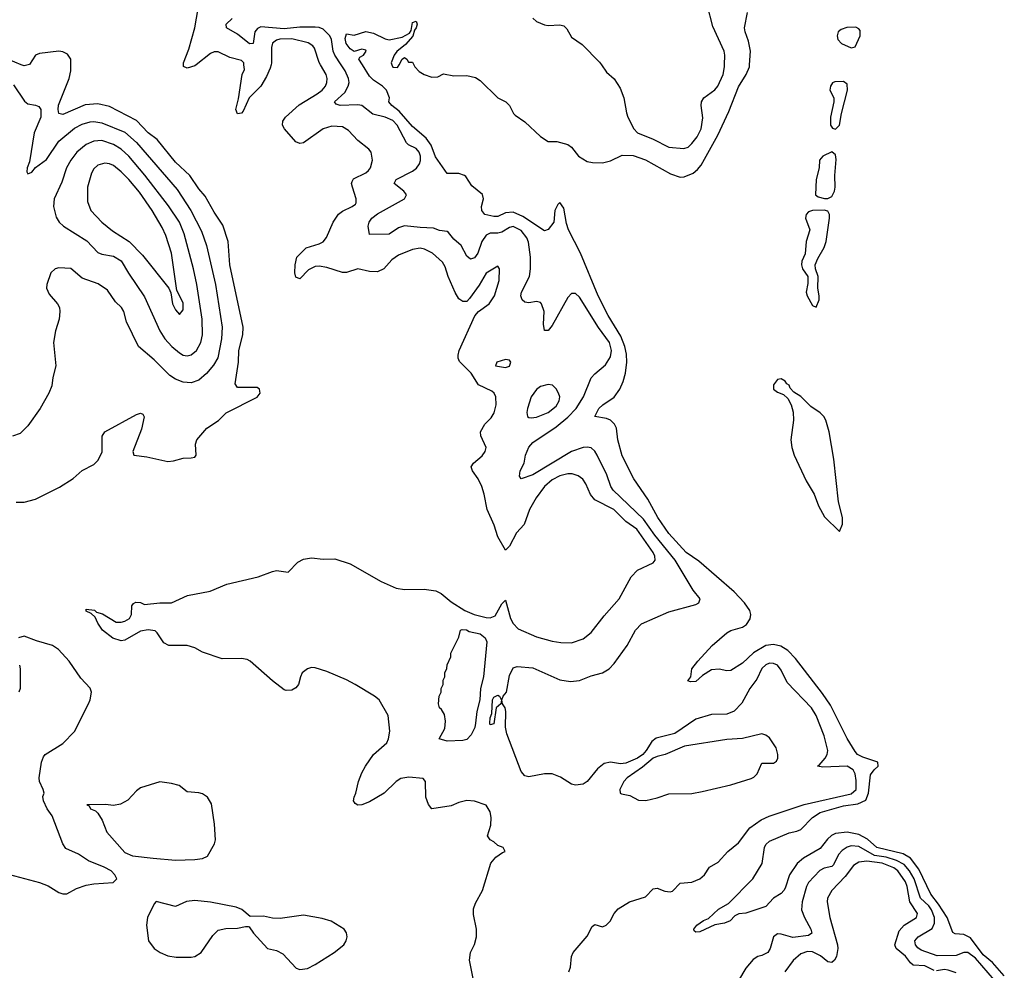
# Model space of a CAD drawing. Header units: inches. Extents: x 1603819 to 1745079, y 385938 to 533966.
# Tile 341 of 561: x 1733868 to 1738939, y 435338 to 440232. Entities that reach past the tile are written whole.
import ezdxf

# ---------------------------------------------------------------- set-up
doc = ezdxf.new("R2010")
doc.units = ezdxf.units.IN
doc.header["$MEASUREMENT"] = 0
doc.layers.add('B7433', color=7, linetype='Continuous')
doc.layers.add('B7434', color=7, linetype='Continuous')

msp = doc.modelspace()

# ---------------------------------------------------------------- linework, layer by layer
at = {"layer": 'B7433', "color": 5}
for points, elevation in [([(1733850, 437749.1), (1733890, 437748.8), (1733950, 437764.6), (1734073.5, 437826.5), (1734143.7, 437870), (1734190, 437912), (1734250, 437942.6), (1734270, 437963.7), (1734293.3, 438006.7), (1734292.3, 438087.7), (1734305.7, 438110), (1734470, 438200.2), (1734490, 438207), (1734501.3, 438201.3), (1734508.7, 438188.7), (1734495.3, 438124.7), (1734449.6, 438010), (1734455.5, 437990), (1734522.5, 437982.5), (1734630, 437957.8), (1734659.5, 437960.5), (1734710, 437974.8), (1734750, 437976), (1734770, 437981), (1734777.2, 437990), (1734772.5, 438047.5), (1734779.3, 438070), (1734831.5, 438130), (1734891.7, 438168.3), (1734931.3, 438208.7), (1735090, 438288.5), (1735106.6, 438310), (1735102.7, 438330), (1735090, 438339.5), (1734990, 438339.5), (1734977.6, 438357.6), (1734995, 438470), (1734996.4, 438530), (1735016.5, 438610), (1735018.8, 438650), (1734949.4, 438970), (1734941.1, 439090), (1734914.4, 439174.4), (1734870, 439241.5), (1734823.6, 439323.6), (1734790, 439362.5), (1734744.5, 439430), (1734670, 439498.6), (1734575.9, 439615.9), (1734529.7, 439649.7), (1734470, 439713), (1734330, 439784.8), (1734270, 439799.2), (1734205.6, 439794.4), (1734090, 439744.1), (1734070, 439749.7), (1734065.9, 439770), (1734067.8, 439792.2), (1734122.2, 439930), (1734131.5, 439970), (1734131.1, 440000)], 220), ([(1733911.1, 440000), (1733890, 439994.2), (1733875.9, 440000)], 220), ([(1736220.5, 435210), (1736185.1, 435390), (1736189.6, 435430), (1736210, 435470.8), (1736219.8, 435510), (1736220.9, 435550), (1736205.6, 435625.6), (1736205.2, 435654.8), (1736215.6, 435684.4), (1736251.4, 435750), (1736294, 435890), (1736319.1, 435920.9), (1736354.3, 435945.7), (1736368.7, 435950), (1736358, 435970), (1736330, 435981.2), (1736310, 435999), (1736290, 436009.2), (1736277.2, 436030), (1736293.9, 436086.1), (1736295.5, 436124.5), (1736290, 436154.5), (1736270, 436188.2), (1736210, 436209.6), (1736170, 436212.2), (1736130, 436202.2), (1736090, 436184.4), (1735990, 436169.3), (1735972.5, 436192.5), (1735959.3, 436230), (1735957.2, 436310), (1735945.6, 436325.6), (1735872.3, 436332.3), (1735830, 436325.1), (1735806, 436310), (1735744.9, 436250), (1735670, 436206.4), (1735630, 436189.8), (1735608.9, 436188.9), (1735596.3, 436196.3), (1735587.6, 436210), (1735589.7, 436230), (1735599.7, 436250), (1735612.4, 436310), (1735630, 436354.4), (1735648.9, 436390), (1735690, 436449.1), (1735757.7, 436510), (1735767.6, 436530), (1735774, 436570), (1735765.8, 436650), (1735718.7, 436730), (1735694.7, 436750), (1735594.8, 436810), (1735550, 436834), (1735450, 436876.5), (1735390, 436895.4), (1735370, 436897.1), (1735349.4, 436890.6), (1735323.3, 436870), (1735313.1, 436850), (1735303.5, 436810), (1735290, 436792), (1735270, 436780.7), (1735239.6, 436779.6), (1735230, 436782.4), (1735170, 436828.9), (1735055.1, 436930), (1735038.5, 436938.5), (1735010, 436944.2), (1734910, 436941.5), (1734810, 436977), (1734770, 436998.9), (1734730, 437011.4), (1734635.3, 437010), (1734610, 437025.1), (1734576.5, 437076.5), (1734565.3, 437085.3), (1734530, 437091.4), (1734490, 437084.7), (1734410, 437037.7), (1734390, 437035), (1734347.9, 437047.9), (1734294, 437090), (1734270, 437126), (1734256.2, 437156.2), (1734235.5, 437175.5), (1734210, 437187), (1734210, 437198), (1734252.9, 437192.9), (1734263, 437183), (1734293.4, 437173.4), (1734364.7, 437130), (1734390, 437130.6), (1734410, 437135.5), (1734432.7, 437150), (1734443.7, 437170), (1734445.4, 437214.6), (1734453.6, 437226.4), (1734466.5, 437233.5), (1734490, 437232.2), (1734510, 437222.4), (1734590, 437230.3), (1734650, 437230.5), (1734731.7, 437268.3), (1734848, 437290), (1734933.8, 437326.2), (1735095.6, 437364.4), (1735170, 437392.4), (1735190, 437397.1), (1735250, 437387.3), (1735300.1, 437439.9), (1735330, 437455.8), (1735370, 437461.7), (1735430, 437455.6), (1735490, 437457.6), (1735570, 437430.2), (1735730, 437340.5), (1735806.4, 437306.4), (1735850, 437298.1), (1735950, 437300.1), (1736011.5, 437291.5), (1736037.9, 437277.9), (1736090, 437235.5), (1736160.3, 437190), (1736208.5, 437170), (1736270, 437154.2), (1736290, 437152.4), (1736316, 437164), (1736350, 437225.5), (1736370, 437244), (1736396.2, 437150), (1736410, 437123.1), (1736435.6, 437095.6), (1736530, 437055.2), (1736610, 437032.8), (1736654.1, 437025.9), (1736710, 437024.4), (1736770, 437044.2), (1736810, 437077.8), (1736877, 437163), (1736955.9, 437250), (1737016.2, 437363.8), (1737050, 437398), (1737130, 437437), (1737140.4, 437450), (1737138, 437470), (1737129.8, 437490), (1737046.2, 437610), (1736989.6, 437649.6), (1736928.3, 437710), (1736830, 437759.9), (1736807.2, 437787.2), (1736782.9, 437842.9), (1736767.1, 437867.1), (1736744.5, 437884.5), (1736713.7, 437893.7), (1736690, 437894.5), (1736650, 437884.8), (1736610, 437862.7), (1736570.9, 437830), (1736528.4, 437770), (1736493.7, 437710), (1736466.6, 437633.4), (1736427, 437590), (1736390, 437522.7), (1736370, 437501.2), (1736330, 437569.4), (1736310.8, 437630), (1736274.4, 437710), (1736259.6, 437790), (1736247.5, 437830), (1736228.6, 437868.6), (1736199.8, 437910), (1736193.7, 437930), (1736204.2, 437950), (1736250, 437986.4), (1736265.6, 438010), (1736269.5, 438030), (1736242.7, 438090), (1736240.9, 438110), (1736263.7, 438150), (1736296.6, 438183.4), (1736311.8, 438208.2), (1736320.9, 438250), (1736319.7, 438290), (1736311.2, 438310), (1736299.2, 438319.2), (1736230, 438352.3), (1736192.9, 438412.9), (1736133.6, 438473.6), (1736126, 438490), (1736125.9, 438505.9), (1736131.4, 438530), (1736212.1, 438707.9), (1736230.6, 438729.4), (1736285.4, 438770), (1736312.9, 438810), (1736337.7, 438890), (1736339.3, 438950), (1736330, 438964), (1736270, 438928.3), (1736233.8, 438866.2), (1736183.5, 438796.5), (1736170, 438782), (1736158.7, 438781.3), (1736150, 438781), (1736130, 438795.3), (1736110, 438827.2), (1736075, 438910), (1736059.7, 438959.7), (1736045, 438985), (1735993.5, 439030), (1735951.9, 439051.9), (1735930, 439056.5), (1735890, 439049.9), (1735819, 439021), (1735784.3, 438995.7), (1735743.5, 438950), (1735710, 438935.2), (1735670, 438935.7), (1735610, 438950.4), (1735550, 438931.1), (1735530, 438930.3), (1735450, 438957.4), (1735410, 438964.3), (1735390, 438961.3), (1735355.6, 438944.4), (1735310, 438898.7), (1735290, 438907), (1735285.3, 438930), (1735286.6, 438970), (1735294.2, 439010), (1735342.6, 439057.4), (1735410, 439078.1), (1735430.4, 439089.6), (1735448.4, 439111.6), (1735481.5, 439190), (1735509.3, 439230.7), (1735530, 439247.1), (1735580.5, 439270), (1735596.7, 439283.3), (1735601.4, 439290), (1735601, 439310), (1735581.6, 439370), (1735577.2, 439390), (1735580.2, 439399.8), (1735587.6, 439412.4), (1735650, 439444.6), (1735663.6, 439456.4), (1735673.7, 439470), (1735684.5, 439510), (1735677.8, 439550), (1735666.1, 439566.1), (1735610, 439609.8), (1735561.4, 439661.4), (1735530, 439680.6), (1735475.9, 439684.1), (1735430, 439670.6), (1735330, 439598.4), (1735310, 439595.3), (1735290, 439604.1), (1735230.8, 439670.8), (1735221.7, 439690), (1735222.2, 439710), (1735236.4, 439730), (1735306.4, 439793.6), (1735400.5, 439850), (1735425.8, 439870), (1735441.8, 439890), (1735449.9, 439910), (1735451, 439930), (1735445.8, 439950), (1735417.4, 440000)], 180), ([(1734777.3, 440000), (1734770, 439994.2), (1734730, 439982.4), (1734711.3, 439991.3), (1734711.1, 440000)], 180), ([(1735162.3, 440000), (1735157.8, 439982.2), (1735139.1, 439940.9), (1735110.1, 439889.9), (1735048.7, 439830), (1735018.7, 439761.3), (1735010, 439751.5), (1734990, 439748.7), (1734980.9, 439770), (1734994.3, 439825.7), (1735013.1, 439950), (1735024.7, 439975.3), (1735022.4, 440000)], 180), ([(1736696, 435330), (1736704.8, 435355.2), (1736709.6, 435410), (1736718, 435430), (1736790, 435514), (1736816.6, 435563.4), (1736830, 435574.8), (1736870, 435562.8), (1736888, 435570), (1736909.3, 435590.7), (1736929.2, 435630), (1736950, 435654.8), (1737008.7, 435690), (1737090, 435715.8), (1737130, 435757.6), (1737150, 435761.7), (1737190, 435746.3), (1737217.4, 435742.6), (1737230, 435745.5), (1737270, 435786.7), (1737330, 435792.9), (1737370, 435808.7), (1737395.1, 435830), (1737419.6, 435870), (1737465.3, 435894.7), (1737514.6, 435950), (1737570, 435995), (1737627.9, 436072.1), (1737686.7, 436113.3), (1737727.7, 436132.3), (1737907.2, 436192.8), (1738150, 436246.8), (1738174.9, 436270), (1738175.7, 436315.7), (1738170.2, 436350.2), (1738159.9, 436370), (1738130, 436388.5), (1738004.5, 436384.5), (1737977.2, 436390), (1737985.7, 436394.3), (1738016.4, 436430), (1738026.4, 436450), (1738029.8, 436470), (1738010, 436545.1), (1737970, 436649.7), (1737944.9, 436690), (1737820.8, 436820.8), (1737790, 436884.4), (1737770, 436908.8), (1737750, 436918.7), (1737730, 436919.5), (1737710, 436911.7), (1737690, 436892.4), (1737663.5, 436836.5), (1737628.3, 436790), (1737586.1, 436713.9), (1737548, 436672), (1737510, 436657.7), (1737430, 436655.3), (1737350, 436631.6), (1737242, 436558), (1737146.2, 436533.8), (1737122.9, 436517.1), (1737094.4, 436470), (1737076.7, 436450), (1737050, 436430.6), (1736990, 436404.2), (1736961.7, 436401.7), (1736910, 436409.3), (1736877.5, 436402.5), (1736844.1, 436375.9), (1736790, 436309.7), (1736770, 436296.9), (1736730, 436291.3), (1736710, 436296.9), (1736652.3, 436332.3), (1736610, 436349), (1736570.1, 436349.9), (1736490, 436333.6), (1736470, 436339.5), (1736450, 436361.2), (1736375.8, 436555.8), (1736369.1, 436590.9), (1736371.7, 436670), (1736367.1, 436690), (1736353.8, 436710), (1736350.9, 436730), (1736356.9, 436750), (1736375.4, 436770), (1736390, 436855.5), (1736410, 436895.8), (1736430, 436901.8), (1736510, 436895.5), (1736650, 436833.7), (1736704.9, 436824.9), (1736750, 436830.3), (1736810, 436854.9), (1736870, 436870.4), (1736903.7, 436890), (1736930, 436918), (1736995.4, 437010), (1737039.7, 437090), (1737070, 437122.8), (1737210, 437183.9), (1737350, 437221.3), (1737365.6, 437230), (1737373, 437250), (1737335.8, 437295.8), (1737242.6, 437450), (1737139.1, 437579.1), (1737080.5, 437660.5), (1736925, 437810), (1736912, 437830), (1736891.4, 437890), (1736842.2, 437990), (1736830, 438011), (1736810, 438028.7), (1736790, 438032.5), (1736770, 438029.9), (1736710, 438009.4), (1736510, 437888.9), (1736450, 437868.3), (1736442.6, 437882.6), (1736444.5, 437910), (1736465.3, 437950), (1736472.6, 437990), (1736490, 438032.4), (1736510, 438054.9), (1736630, 438136.1), (1736690, 438186.5), (1736733.4, 438230), (1736771, 438290), (1736811.6, 438388.4), (1736830.3, 438409.7), (1736884.6, 438455.4), (1736910, 438496.5), (1736915.8, 438530), (1736904.5, 438570), (1736848.5, 438648.5), (1736750, 438804.2), (1736730, 438822.7), (1736710, 438823.1), (1736690, 438803.1), (1736610, 438658.7), (1736590, 438631.6), (1736570, 438633.2), (1736564.7, 438664.7), (1736568.6, 438730), (1736555.4, 438770), (1736550, 438776.2), (1736530, 438782.5), (1736490, 438775.2), (1736470, 438778.9), (1736456.2, 438790), (1736448.2, 438810), (1736451.8, 438830), (1736492.7, 438910), (1736498.4, 438950), (1736498.5, 439010), (1736487.9, 439087.9), (1736480.3, 439110), (1736450, 439146.4), (1736410, 439167.3), (1736390, 439163.1), (1736350, 439138), (1736330, 439133), (1736290, 439132.7), (1736270, 439122.8), (1736248.5, 439090), (1736227, 439030), (1736210, 439007.3), (1736190, 438999.8), (1736170, 439015.4), (1736141.6, 439070), (1736103.3, 439103.3), (1736076.7, 439136.7), (1736070, 439142), (1736030, 439147.6), (1735999.4, 439159.4), (1735930, 439161.9), (1735850, 439172), (1735818.9, 439161.1), (1735770, 439128.9), (1735670, 439126), (1735662.7, 439170), (1735668, 439190), (1735682, 439210), (1735710, 439233.1), (1735849.7, 439310), (1735859.2, 439330), (1735855.8, 439335.8), (1735845.7, 439350), (1735795.6, 439390), (1735806.3, 439410), (1735890, 439452.5), (1735911.8, 439468.2), (1735926.5, 439490), (1735932, 439508), (1735932.2, 439530), (1735925.8, 439550), (1735910, 439569.9), (1735870, 439588.4), (1735859.2, 439599.2), (1735811.9, 439690), (1735790, 439712.8), (1735750, 439730.5), (1735686.1, 439746.1), (1735630, 439791.3), (1735610, 439794.9), (1735518, 439790), (1735497.2, 439797.2), (1735489.8, 439810), (1735541.6, 439858.4), (1735559.9, 439890), (1735563.9, 439910), (1735560.4, 439930), (1735543.4, 439970), (1735523.3, 440000)], 160), ([(1738938.5, 435310), (1738878.3, 435378.3), (1738830, 435417.7), (1738764.9, 435504.9), (1738730, 435523.5), (1738685.4, 435525.4), (1738673.3, 435533.3), (1738644, 435610), (1738599.3, 435679.3), (1738560.1, 435730), (1738499.1, 435859.1), (1738456.1, 435916.1), (1738418, 435938), (1738281.3, 435970), (1738233.6, 436013.6), (1738190, 436037.4), (1738130.1, 436049.9), (1738070, 436042.7), (1738048.3, 436031.7), (1738027.3, 436012.7), (1737990, 435966), (1737904.5, 435915.5), (1737871.4, 435888.6), (1737833.1, 435830), (1737810, 435760.9), (1737802.4, 435750), (1737790, 435734.5), (1737750, 435709.6), (1737710, 435667.3), (1737607.5, 435632.5), (1737571.1, 435628.9), (1737550, 435619), (1737526.9, 435593.1), (1737498.3, 435581.7), (1737446.9, 435573.1), (1737370, 435536.9), (1737350, 435535.1), (1737341, 435541), (1737339.6, 435550), (1737355.1, 435570), (1737390, 435595.5), (1737415.5, 435604.5), (1737466.1, 435653.9), (1737517.5, 435682.5), (1737642.6, 435810), (1737692, 435888), (1737703.5, 435970), (1737710, 435985.5), (1737730, 436003.1), (1737830, 436046.7), (1737870, 436054.2), (1737890, 436063.2), (1737950, 436125.4), (1737989.7, 436150), (1738110, 436184.7), (1738184, 436196), (1738225.6, 436214.4), (1738238.8, 436250), (1738250, 436344), (1738268.9, 436371.1), (1738289.6, 436390), (1738287.3, 436410), (1738210, 436435), (1738183.1, 436450), (1738170, 436464.5), (1738130, 436531.2), (1738042.8, 436702.8), (1738002.9, 436762.9), (1737863.7, 436943.7), (1737824.1, 436984.1), (1737787.6, 437007.6), (1737750, 437015.9), (1737710.1, 437009.9), (1737647, 436973), (1737590, 436919.3), (1737530, 436882), (1737510, 436879.3), (1737469.4, 436889.4), (1737430, 436885.1), (1737383.6, 436856.4), (1737350, 436825.1), (1737323.2, 436823.2), (1737309, 436829), (1737324, 436850), (1737329.2, 436890), (1737359.6, 436930), (1737433.3, 437010), (1737510, 437075.3), (1737530, 437087), (1737590, 437105.3), (1737610, 437118.4), (1737630, 437147.3), (1737633.3, 437170), (1737627.2, 437190), (1737599.8, 437230), (1737546.8, 437286.8), (1737364.5, 437444.5), (1737300.4, 437490), (1737210, 437587.3), (1737153.8, 437670), (1737103.3, 437763.3), (1737030, 437869.3), (1736970, 437987.3), (1736947.7, 438070), (1736940.9, 438130), (1736931.1, 438150), (1736909.9, 438169.9), (1736890, 438179.3), (1736829.6, 438190), (1736850, 438230.2), (1736871.3, 438250), (1736930, 438289), (1736958.9, 438330), (1736976.5, 438370), (1736987.2, 438412.8), (1736994, 438470), (1736993, 438510), (1736984.2, 438550), (1736962.9, 438602.9), (1736897.9, 438710), (1736846.4, 438810), (1736755.9, 439030), (1736694.7, 439150), (1736683.6, 439183.6), (1736670, 439262), (1736650, 439292), (1736638.4, 439281.6), (1736623.1, 439250), (1736618, 439190), (1736590, 439152.7), (1736570, 439145.6), (1736459.7, 439219.7), (1736410, 439242.1), (1736370, 439238.1), (1736330, 439219.8), (1736310, 439218.5), (1736264, 439230), (1736247, 439250), (1736246.6, 439270), (1736256, 439310), (1736251.9, 439331.9), (1736196.6, 439376.6), (1736165.2, 439425.2), (1736158, 439430), (1736130, 439441.2), (1736070, 439441.2), (1736010, 439527), (1735986, 439586), (1735961.8, 439621.8), (1735890, 439683.2), (1735822.1, 439762.1), (1735783.6, 439790), (1735769.6, 439810), (1735772.7, 439830), (1735756.2, 439870), (1735736, 439890), (1735690, 439920.5), (1735670, 439941.6), (1735633, 440000)], 140), ([(1735784.8, 440000), (1735790, 439987.3), (1735813.6, 439986.4), (1735821.2, 440000)], 140), ([(1735897, 440000), (1735902, 439990), (1735925.2, 439965.2), (1735950, 439950.6), (1735990, 439936), (1736022, 439938), (1736050, 439954), (1736102.8, 439942.8), (1736170, 439945.3), (1736215.4, 439935.4), (1736238.7, 439918.7), (1736330, 439830.8), (1736370.8, 439810), (1736390.7, 439790), (1736410.7, 439750), (1736420.3, 439740.3), (1736470, 439706.8), (1736550, 439631), (1736590, 439604.7), (1736634.6, 439605.4), (1736690, 439590.4), (1736710, 439576.3), (1736744.9, 439530), (1736790, 439503.1), (1736817.2, 439497.2), (1736870, 439495.8), (1736910, 439505.3), (1736970, 439535.6), (1737027, 439533), (1737090, 439510.2), (1737218.6, 439438.6), (1737270, 439421.5), (1737290, 439422.8), (1737337, 439443), (1737359, 439461), (1737376.5, 439483.5), (1737462.5, 439637.5), (1737519.7, 439760.3), (1737570, 439887), (1737609.9, 439950.1), (1737626.5, 439990), (1737627, 440000)], 140), ([(1736864, 440000), (1736890, 439963), (1736928.9, 439928.9), (1736960.7, 439880.7), (1736979.7, 439830), (1736992.4, 439752.4), (1737000.3, 439730), (1737030, 439670.3), (1737050, 439650.2), (1737130, 439616.8), (1737210, 439576.2), (1737288.9, 439568.9), (1737310, 439576.3), (1737330, 439594.5), (1737356, 439630), (1737376.6, 439670), (1737386.7, 439726.7), (1737376.5, 439790), (1737379.8, 439810), (1737391, 439830), (1737448.4, 439871.6), (1737463.9, 439890), (1737489.9, 439950), (1737497.5, 439990), (1737497.9, 440000)], 160), ([(1733836.5, 439896.5), (1733893.1, 439813.1), (1733910, 439798.9), (1733950, 439793), (1733965.9, 439785.9), (1733976.1, 439770), (1733976, 439730), (1733942.7, 439650), (1733918.5, 439501.5), (1733906.8, 439470), (1733905, 439450), (1733910, 439438.4), (1733930, 439448), (1733948.4, 439471.6), (1734006.6, 439513.4), (1734070, 439606.3), (1734150, 439674.4), (1734190, 439694.5), (1734230, 439706.1), (1734250, 439708.2), (1734290, 439701.8), (1734410, 439653.3), (1734470, 439599.6), (1734679, 439359), (1734749.7, 439250.3), (1734803.3, 439143.3), (1734829.3, 439070), (1734875.8, 438870), (1734909.9, 438650), (1734906.3, 438590), (1734889, 438491), (1734866.7, 438453.3), (1734830, 438411), (1734790, 438376.5), (1734750, 438363.2), (1734710, 438366.2), (1734670, 438381.7), (1734640.2, 438400.2), (1734560.7, 438480.7), (1734479.7, 438550), (1734417.7, 438677.7), (1734404.4, 438730), (1734392.8, 438750), (1734360.6, 438780.6), (1734320.7, 438840.7), (1734272.7, 438872.7), (1734190, 438901.1), (1734130.8, 438950.8), (1734070, 438954.2), (1734050, 438950.2), (1734028, 438930), (1734007.5, 438870), (1734005.7, 438850), (1734018.7, 438818.7), (1734062.8, 438770), (1734071.9, 438750), (1734073.9, 438730), (1734071.1, 438690), (1734051.5, 438630), (1734042, 438570), (1734054.5, 438450), (1734037.7, 438390), (1734032.5, 438347.5), (1734018.4, 438310), (1733974, 438230), (1733910, 438140.7), (1733870, 438102), (1733830, 438088.2)], 240), ([(1733790, 435837.9), (1733970.6, 435790.6), (1734014, 435774), (1734070, 435738.7), (1734090, 435731.8), (1734110, 435731.7), (1734160.9, 435759.1), (1734210, 435776.5), (1734250, 435783.8), (1734349.1, 435790.9), (1734368, 435810), (1734358, 435830), (1734338, 435850), (1734302, 435870), (1734222.7, 435902.7), (1734170, 435936.2), (1734105.3, 435965.3), (1734089.7, 435989.7), (1734034.3, 436134.3), (1734009.8, 436169.8), (1733989.7, 436210), (1733987.5, 436232.5), (1733993.2, 436250), (1733989.4, 436270), (1733969.7, 436310), (1733968.2, 436330), (1733980.7, 436410), (1733990, 436438), (1733999, 436450), (1734090, 436506.7), (1734150, 436568.5), (1734222.5, 436710), (1734230.9, 436730.9), (1734237.6, 436770), (1734231.4, 436791.4), (1734182, 436842), (1734122.8, 436930), (1734067.1, 436990), (1734036.9, 437010), (1733953.8, 437033.8), (1733890, 437058.9), (1733861.1, 437050)], 220), ([(1733867.5, 436910), (1733870.2, 436890), (1733870.2, 436790), (1733863.7, 436770)], 220), ([(1738887.7, 435287.7), (1738790, 435401.2), (1738750, 435429.9), (1738730, 435429.2), (1738690, 435414.3), (1738592.1, 435412.1), (1738510, 435441.3), (1738493.5, 435453.5), (1738480.9, 435470), (1738478.3, 435490), (1738495, 435510), (1738566.6, 435553.4), (1738579.6, 435580.4), (1738578.7, 435610), (1738563.7, 435650), (1738550.2, 435670), (1738507.5, 435710), (1738474.4, 435810), (1738450.6, 435850.6), (1738422.5, 435882.5), (1738384, 435904), (1738330, 435920.1), (1738270, 435930.1), (1738190, 435974.9), (1738150, 435978.4), (1738128.5, 435971.5), (1738104.1, 435955.9), (1738085.3, 435934.7), (1738059.1, 435880.9), (1738050, 435873.4), (1738010, 435863.6), (1737987.9, 435852.1), (1737930.1, 435790), (1737920.4, 435770), (1737897.9, 435690), (1737894.4, 435650), (1737909.5, 435610), (1737942, 435550), (1737946.9, 435530), (1737930, 435517.8), (1737850, 435506.5), (1737790, 435524.9), (1737770, 435525.3), (1737749.3, 435510), (1737732.7, 435450), (1737720.7, 435430), (1737690, 435413.9), (1737670, 435409.9), (1737645.6, 435394.4), (1737606.7, 435350), (1737570, 435285.3)], 160), ([(1738576.8, 435336.8), (1738530, 435361.1), (1738470, 435365.5), (1738456.2, 435376.2), (1738430, 435410.4), (1738381.6, 435450), (1738373.9, 435470), (1738397.7, 435542.3), (1738423.2, 435570), (1738486.5, 435610), (1738491.8, 435630), (1738451.2, 435691.2), (1738438.8, 435770), (1738430, 435794.6), (1738390.9, 435850), (1738370, 435866.1), (1738310, 435890), (1738230, 435901), (1738190, 435894.6), (1738162.4, 435877.6), (1738119.5, 435820.5), (1738050.2, 435750), (1738027.2, 435710), (1738025.7, 435690), (1738039.2, 435610), (1738079.8, 435470), (1738081.4, 435450), (1738074.2, 435410), (1738063.8, 435390), (1738050, 435377.7), (1738030, 435381.1), (1737992.3, 435412.3), (1737950, 435433.3), (1737924.4, 435435.6), (1737890, 435422.4), (1737851, 435389), (1737808.8, 435331.2)], 180), ([(1738690, 435325.3), (1738650, 435339.7), (1738630, 435342), (1738590, 435334.8)], 180)]:
    msp.add_lwpolyline(points, dxfattribs=dict(at, elevation=elevation))
for points, elevation in [([(1738110, 439915), (1738066.6, 439913.4), (1738053.2, 439906.8), (1738042.8, 439890), (1738040.7, 439870), (1738060.4, 439830), (1738061.1, 439810), (1738043.7, 439730), (1738043.7, 439690), (1738053.7, 439673.7), (1738070, 439669.2), (1738090.5, 439690), (1738099.4, 439750), (1738131, 439870), (1738130, 439900.7)], 140), ([(1734290, 439610.3), (1734250, 439607.7), (1734210.2, 439590), (1734162.3, 439550), (1734130.9, 439510), (1734108.7, 439470), (1734084.4, 439395.6), (1734046, 439310), (1734042.2, 439270), (1734055.9, 439215.9), (1734071.7, 439190), (1734092.8, 439170), (1734213.9, 439093.9), (1734270, 439034.2), (1734290, 439026), (1734350, 439015.4), (1734390.7, 438990.7), (1734427.6, 438927.6), (1734510, 438805.8), (1734590, 438630.3), (1734615.7, 438590), (1734650.5, 438550.5), (1734690, 438516.6), (1734710, 438505.5), (1734730, 438502), (1734750, 438507.1), (1734779.1, 438530), (1734800.7, 438570), (1734809.9, 438610.1), (1734807.7, 438690), (1734780.4, 438870), (1734763.6, 438950), (1734714.6, 439130), (1734690.4, 439190), (1734634.2, 439274.2), (1734512.8, 439432.8), (1734429.1, 439529.1), (1734390, 439565.9), (1734350, 439590.8)], 260), ([(1738050, 439552.8), (1738003.8, 439530), (1737987.2, 439510), (1737984.6, 439470), (1737970.4, 439410), (1737966, 439330), (1737979.8, 439319.8), (1738012.1, 439312.1), (1738030, 439311.8), (1738050, 439322.8), (1738063.2, 439350), (1738067, 439370), (1738064.9, 439430), (1738072.7, 439512.7), (1738070, 439536.9)], 140), ([(1734306.4, 439493.6), (1734270, 439482.9), (1734250, 439463.9), (1734238, 439442), (1734217.5, 439370), (1734216.7, 439296.7), (1734234.7, 439250), (1734290.1, 439190.1), (1734345.7, 439145.7), (1734431.9, 439090), (1734501, 439021), (1734636.4, 438850), (1734646, 438826), (1734654.7, 438770), (1734670, 438738), (1734690, 438714.9), (1734710, 438738.8), (1734710, 438775.1), (1734677.8, 438837.8), (1734648.7, 439030), (1734621.2, 439121.2), (1734602, 439162), (1734549.9, 439249.9), (1734483.9, 439343.9), (1734429.9, 439409.9), (1734390.5, 439450), (1734350, 439481.2), (1734330, 439490.5)], 280), ([(1738010, 439252.3), (1737950, 439249.5), (1737930, 439243.7), (1737918, 439230), (1737914.9, 439210), (1737937.3, 439150), (1737918.4, 439090), (1737912.3, 439027.7), (1737896.3, 438990), (1737894, 438970), (1737898.8, 438950), (1737926, 438910), (1737926.4, 438873.6), (1737917.3, 438830), (1737923, 438810), (1737950, 438760.7), (1737970, 438753), (1737984.7, 438790), (1737984.7, 438810), (1737977.7, 438850), (1737980.5, 438910), (1737966.6, 438950), (1737965.1, 438970), (1737977.8, 439002.2), (1738010, 439059.3), (1738020.9, 439090), (1738038.7, 439210), (1738038.9, 439230), (1738030, 439246.6)], 140), ([(1736370, 438483.7), (1736324.7, 438470), (1736318, 438450), (1736370, 438442.4), (1736390, 438448.2), (1736397, 438470), (1736390, 438479.3)], 180), ([(1737790, 438382.7), (1737770, 438379.3), (1737750, 438353.2), (1737750.7, 438330), (1737770, 438315.5), (1737802, 438302), (1737822.9, 438282.9), (1737841.3, 438250), (1737851.6, 438211.6), (1737853.1, 438170), (1737838.4, 438070), (1737843.8, 438030), (1737857.1, 437990), (1737918.3, 437858.3), (1737959.1, 437790), (1737982, 437730), (1738012.8, 437672.8), (1738090, 437598), (1738104.8, 437635.2), (1738105.1, 437670), (1738085.1, 437750), (1738060.8, 437970), (1738036.1, 438110), (1738019.9, 438170), (1738009.8, 438190), (1737990, 438208.2), (1737941.4, 438241.4), (1737890, 438293.1), (1737855.2, 438315.2), (1737836.2, 438336.2), (1737830, 438351.7), (1737818.2, 438358.2), (1737810, 438371.1)], 140), ([(1736590, 438354), (1736550, 438343.5), (1736530, 438328.8), (1736502.2, 438290), (1736482.7, 438230), (1736479, 438210), (1736482.4, 438190), (1736490, 438184.1), (1736502.7, 438182.7), (1736530, 438186.2), (1736590, 438211), (1736630, 438243.5), (1736646.2, 438270), (1736648.7, 438290), (1736642.2, 438310), (1736630, 438332.3), (1736611.1, 438351.1)], 180), ([(1736070, 436518), (1736028.9, 436530), (1736056.6, 436583.4), (1736061.1, 436621.1), (1736055.8, 436655.8), (1736040.9, 436680.9), (1736029.5, 436690), (1736024, 436710), (1736028, 436750), (1736038, 436770), (1736038, 436790), (1736048, 436810), (1736048.4, 436831.6), (1736058, 436850), (1736058, 436870), (1736067.3, 436892.7), (1736068.4, 436911.6), (1736087.3, 436952.7), (1736088.4, 436971.6), (1736130, 437054), (1736138, 437090), (1736147.3, 437092.7), (1736168.3, 437091.7), (1736183.4, 437083.4), (1736238.4, 437070), (1736264.6, 437050), (1736273, 437030), (1736256.8, 436850), (1736240.6, 436790), (1736238, 436730), (1736222.3, 436670), (1736215.9, 436610), (1736211.1, 436588.9), (1736192.5, 436550), (1736170, 436526.8), (1736150, 436521.7)], 160), ([(1736290, 436602), (1736289.1, 436610), (1736290, 436638), (1736298.7, 436661.3), (1736302, 436730), (1736310, 436745.3), (1736330, 436754.4), (1736339.3, 436750), (1736348.6, 436728.6), (1736345.3, 436710), (1736322, 436690), (1736310, 436606.6)], 160), ([(1737690, 436556.3), (1737590, 436531.8), (1737510, 436527.4), (1737292.2, 436492.2), (1737191.2, 436448.8), (1737150, 436439.5), (1737130, 436429.9), (1737075.7, 436384.3), (1736996.5, 436330), (1736978.9, 436310), (1736958.7, 436270), (1736960.7, 436250), (1736966.3, 436246.3), (1737010, 436238.7), (1737053.8, 436213.8), (1737092.2, 436212.2), (1737150, 436226), (1737210, 436246.3), (1737329.2, 436249.2), (1737381.9, 436258.1), (1737530, 436293.2), (1737634.4, 436325.6), (1737647.8, 436332.2), (1737666, 436350), (1737690, 436405.5), (1737750, 436404.6), (1737764.7, 436415.3), (1737771.9, 436430), (1737772.7, 436450), (1737763.5, 436483.5), (1737730, 436534.5), (1737710, 436549.6)], 180), ([(1734590, 436309.3), (1734490, 436277), (1734470, 436262.7), (1734425.1, 436214.9), (1734386.2, 436193.8), (1734350, 436187.3), (1734310, 436191.8), (1734214, 436190), (1734224.7, 436184.7), (1734232, 436170), (1734258.8, 436158.8), (1734270, 436147.3), (1734291.7, 436111.7), (1734316.3, 436050), (1734410, 435945.5), (1734448, 435928), (1734555.1, 435915.1), (1734670, 435905.5), (1734770, 435908.9), (1734810, 435914.7), (1734834.8, 435925.2), (1734871.2, 435990), (1734876.9, 436010), (1734871.1, 436090), (1734854.9, 436194.9), (1734835.1, 436230), (1734810, 436246.6), (1734790, 436252.7), (1734730, 436257.2), (1734689.5, 436289.5), (1734650, 436300.9)], 220), ([(1734770, 435698.2), (1734726.8, 435693.2), (1734670, 435666), (1734570, 435692.3), (1734559.5, 435680.5), (1734525.6, 435610), (1734520.8, 435570), (1734530.4, 435490), (1734560.4, 435450), (1734590.4, 435430), (1734630, 435413.6), (1734673.8, 435406.2), (1734750, 435405.5), (1734769.8, 435410.2), (1734802.9, 435430), (1734862, 435518), (1734890, 435544.9), (1734930, 435553.4), (1734990, 435554.8), (1735030, 435564.7), (1735043.6, 435563.6), (1735050, 435562), (1735071.3, 435530), (1735144.7, 435450), (1735190, 435440.7), (1735222.4, 435422.4), (1735291.3, 435350), (1735310, 435343), (1735350, 435348.2), (1735390, 435368.4), (1735486.6, 435430), (1735537, 435470), (1735549.5, 435490), (1735553.6, 435510), (1735551.3, 435531.3), (1735539.3, 435550), (1735471.1, 435591.1), (1735425.3, 435605.3), (1735330, 435622.9), (1735210, 435604.5), (1735170, 435606), (1735123.5, 435616.5), (1735054.6, 435614.6), (1735011.7, 435651.7), (1734983.3, 435663.3), (1734850, 435689.7)], 220)]:
    msp.add_lwpolyline(points, close=True, dxfattribs=dict(at, elevation=elevation))
at = {"layer": 'B7434', "color": 5}
for points, elevation in [([(1734711.1, 440000), (1734710.9, 440010), (1734739.4, 440080.6), (1734770, 440190.7), (1734793.1, 440330)], 180), ([(1737497.9, 440000), (1737499.8, 440050), (1737496.4, 440070), (1737437.4, 440197.4), (1737409.1, 440310)], 160), ([(1737627, 440000), (1737631.2, 440070), (1737621.8, 440121.8), (1737604, 440170), (1737601.1, 440190), (1737616.1, 440270)], 140), ([(1735523.3, 440000), (1735489.9, 440049.9), (1735482.4, 440070), (1735472.8, 440130), (1735464.3, 440150), (1735430, 440183.3), (1735410, 440192.1), (1735390, 440193.3), (1735310, 440194.6), (1735230, 440186), (1735110, 440196.2), (1735092.1, 440187.9), (1735078.7, 440170), (1735070.2, 440109.8), (1735051.5, 440108.5), (1734990, 440158), (1734933.6, 440190), (1734931.5, 440210), (1734962.1, 440237.9)], 160), ([(1735633, 440000), (1735614, 440030), (1735620.2, 440039.8), (1735639, 440050), (1735652.7, 440070), (1735650, 440075.3), (1735630, 440080.9), (1735590.8, 440069.2), (1735570, 440081.7), (1735548.3, 440110), (1735544.3, 440135.7), (1735550, 440159.3), (1735590, 440153.4), (1735650, 440172.2), (1735690, 440163.7), (1735750, 440133.4), (1735770, 440128.7), (1735837.7, 440142.3), (1735876, 440164), (1735883.7, 440176.3), (1735890, 440218), (1735910, 440224.7), (1735914.4, 440210), (1735910.4, 440190), (1735900.7, 440179.3), (1735892.7, 440147.3), (1735854.6, 440105.4), (1735810, 440068.7), (1735796, 440050), (1735780.7, 440010), (1735784.8, 440000)], 140), ([(1736510, 440240.3), (1736530, 440223.6), (1736570, 440205.7), (1736590, 440202.4), (1736650, 440205.3), (1736670, 440200.3), (1736685.2, 440185.2), (1736710, 440142), (1736764.1, 440104.1), (1736854.1, 440014.1), (1736864, 440000)], 160), ([(1735417.4, 440000), (1735410, 440012.9), (1735386, 440086), (1735377.9, 440097.9), (1735353.7, 440113.7), (1735270, 440133.7), (1735208.2, 440131.8), (1735190, 440126.5), (1735170, 440111.2), (1735165.1, 440090), (1735164.8, 440010), (1735162.3, 440000)], 180), ([(1734131.1, 440000), (1734130.8, 440030), (1734114.2, 440054.2), (1734090, 440067.2), (1734070, 440069.8), (1733970, 440058), (1733948.6, 440050), (1733918.1, 440001.9), (1733911.1, 440000)], 220), ([(1735022.4, 440000), (1735021.5, 440010), (1735010, 440023), (1734950, 440038.2), (1734890, 440067.6), (1734870, 440067.7), (1734850, 440058), (1734777.3, 440000)], 180), ([(1733875.9, 440000), (1733810, 440027.1), (1733695.9, 440024.1), (1733672.9, 440007.1), (1733669.2, 440000)], 220), ([(1735821.2, 440000), (1735838, 440030), (1735850, 440038), (1735862, 440030), (1735870, 440014), (1735890, 440014), (1735897, 440000)], 140)]:
    msp.add_lwpolyline(points, dxfattribs=dict(at, elevation=elevation))
at = {"layer": 'B7434', "color": 5, "elevation": 140}
msp.add_lwpolyline([(1738173.2, 440193.2), (1738127.8, 440192.2), (1738098, 440182), (1738082.8, 440170), (1738077.3, 440150), (1738082, 440130), (1738100.7, 440110), (1738150, 440087.7), (1738170, 440093), (1738196.8, 440150), (1738196.2, 440176.2), (1738190, 440185.6)], close=True, dxfattribs=at)

doc.saveas('drawing.dxf')
